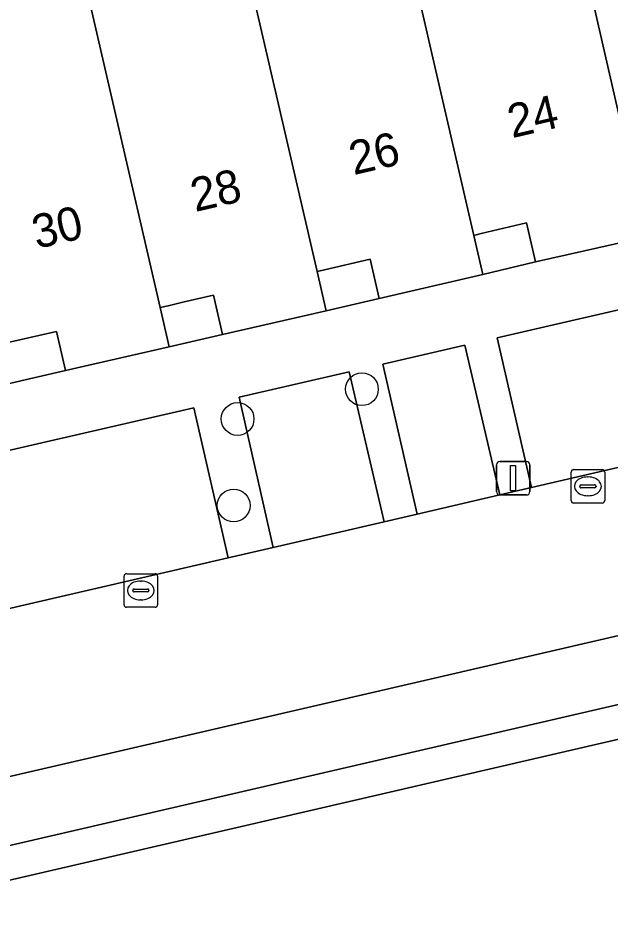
# Model space of a CAD drawing. Extents: x 156412 to 157779, y 382335 to 383768.
# Drawn here: x 157010.37 to 157028.03, y 383143.63 to 383170.43 of the extents above; entities that cross this region are included whole.
import ezdxf

# ---------------------------------------------------------------- set-up
doc = ezdxf.new("R2010")
doc.units = 0
for name, color, linetype in [('IMGEO_Boom', 7, 'Continuous'), ('IMGEO_Erf', 7, 'Continuous'), ('IMGEO_Groenvoorziening', 7, 'Continuous'), ('IMGEO_Haag', 7, 'Continuous'), ('IMGEO_Kolk', 7, 'Continuous'), ('IMGEO_Lichtmast', 7, 'Continuous'), ('IMGEO_Pand', 7, 'Continuous'), ('IMGEO_Pand_nummerreeks', 7, 'Continuous'), ('IMGEO_Parkeervlak_open', 7, 'Continuous'), ('IMGEO_Rijbaan_lokaal_gesloten', 7, 'Continuous'), ('IMGEO_Voetpad_open', 7, 'Continuous')]:
    doc.layers.add(name, color=color, linetype=linetype)

msp = doc.modelspace()

# ---------------------------------------------------------------- linework, layer by layer
at = {"layer": 'IMGEO_Boom'}
for centre in [(157020.634, 383159.363), (157016.925, 383158.477), (157016.807, 383155.899)]:
    msp.add_circle(centre, 0.489, dxfattribs=at)
at = {"layer": 'IMGEO_Erf'}
for points in [[(157024.193, 383164.001), (157023.973, 383163.948), (157024.243, 383162.781), (157025.809, 383163.157), (157025.54, 383164.327)], [(157019.295, 383162.871), (157019.565, 383161.703), (157021.148, 383162.071), (157020.879, 383163.241), (157019.522, 383162.924)], [(157014.616, 383161.799), (157014.886, 383160.63), (157016.475, 383160.997), (157016.206, 383162.167), (157015.291, 383161.955), (157014.855, 383161.854)], [(157002.641, 383157.812), (157004.868, 383158.312), (157008.003, 383159.051), (157011.788, 383159.917), (157011.519, 383161.087), (157009.938, 383160.725), (157007.733, 383160.22), (157004.8, 383159.539), (157004.595, 383159.492), (157000, 383158.425), (156999.439, 383158.295), (156999.241, 383158.249), (156994.071, 383157.048), (156993.867, 383157.001), (156992.326, 383156.643), (156992.596, 383155.474), (156994.144, 383155.823), (156997.296, 383156.562), (156999.505, 383157.073), (157000, 383157.19)]]:
    msp.add_lwpolyline(points, close=True, dxfattribs=at)
at = {"layer": 'IMGEO_Groenvoorziening'}
msp.add_lwpolyline([(156991.556, 383140.436), (157032.335, 383149.866), (157032.105, 383150.853), (156991.321, 383141.408)], close=True, dxfattribs=at)
msp.add_lwpolyline([(157031.884, 383145.128), (157032.439, 383147.79), (157032.335, 383149.866), (156991.556, 383140.436), (156989.583, 383139.981), (156981.969, 383138.165), (156981.737, 383139.184), (156980.504, 383138.895), (156977.146, 383138.108), (156977.364, 383137.162), (156977.819, 383135.185), (156978.944, 383135.438), (156981.174, 383135.958), (156982.405, 383136.246), (156986.103, 383137.108), (156990.025, 383120.292), (156982.866, 383118.622), (156981.694, 383118.337), (156982.17, 383116.267), (156988.65, 383116.166)], dxfattribs=at)
at = {"layer": 'IMGEO_Haag'}
msp.add_lwpolyline([(156991.556, 383140.436), (157032.335, 383149.866), (157032.105, 383150.853), (156991.321, 383141.408)], close=True, dxfattribs=at)
at = {"layer": 'IMGEO_Kolk'}
for p, q in [((157026.949, 383156.969), (157027.801, 383156.969)), ((157026.874, 383156.043), (157026.874, 383156.895)), ((157027.362, 383156.749), (157027.387, 383156.749)), ((157027.875, 383156.895), (157027.875, 383156.043)), ((157027.133, 383156.463), (157027.133, 383156.475)), ((157027.571, 383156.426), (157027.173, 383156.426)), ((157027.176, 383156.512), (157027.574, 383156.512)), ((157027.617, 383156.475), (157027.617, 383156.463)), ((157027.385, 383156.189), (157027.36, 383156.189)), ((157027.801, 383155.969), (157026.949, 383155.969)), ((157013.538, 383152.939), (157013.538, 383153.791)), ((157013.613, 383153.865), (157014.465, 383153.865)), ((157014.539, 383153.791), (157014.539, 383152.939)), ((157014.026, 383153.645), (157014.051, 383153.645)), ((157013.797, 383153.359), (157013.797, 383153.371)), ((157014.235, 383153.322), (157013.837, 383153.322)), ((157013.84, 383153.408), (157014.238, 383153.408)), ((157014.281, 383153.371), (157014.281, 383153.359)), ((157014.049, 383153.085), (157014.024, 383153.085)), ((157014.465, 383152.865), (157013.613, 383152.865))]:
    msp.add_line(p, q, dxfattribs=at)
for points in [[(157026.949, 383156.969), (157027.801, 383156.969)], [(157026.874, 383156.043), (157026.874, 383156.895)], [(157027.875, 383156.895), (157027.875, 383156.043)], [(157027.801, 383155.969), (157026.949, 383155.969)], [(157013.538, 383152.939), (157013.538, 383153.791)], [(157013.613, 383153.865), (157014.465, 383153.865)], [(157014.539, 383153.791), (157014.539, 383152.939)], [(157014.465, 383152.865), (157013.613, 383152.865)]]:
    msp.add_lwpolyline(points, dxfattribs=at)
for centre, radius, start, end in [((157026.951, 383156.893), 0.0765, 91.552, 178.448), ((157026.951, 383156.893), 0.0765, 91.552, 178.448), ((157027.799, 383156.893), 0.0765, 1.552, 88.448), ((157027.799, 383156.893), 0.0765, 1.552, 88.448), ((157027.173, 383156.472), 0.0403, 85.8775, 175.7526), ((157027.17, 383156.462), 0.0366, 178.938, 274.7102), ((157027.574, 383156.469), 0.043, 264.8664, 352.4533), ((157027.578, 383156.474), 0.0386, 1.7309, 96.639), ((157026.951, 383156.045), 0.0765, 181.552, 268.448), ((157026.951, 383156.045), 0.0765, 181.552, 268.448), ((157027.799, 383156.045), 0.0765, 271.552, 358.448), ((157027.799, 383156.045), 0.0765, 271.552, 358.448), ((157013.615, 383153.789), 0.0765, 91.552, 178.448), ((157013.615, 383153.789), 0.0765, 91.552, 178.448), ((157014.463, 383153.789), 0.0765, 1.552, 88.448), ((157014.463, 383153.789), 0.0765, 1.552, 88.448), ((157013.837, 383153.368), 0.0403, 85.8775, 175.7526), ((157013.834, 383153.358), 0.0366, 178.938, 274.7102), ((157014.238, 383153.365), 0.043, 264.8664, 352.4533), ((157014.242, 383153.37), 0.0386, 1.7309, 96.639), ((157013.615, 383152.941), 0.0765, 181.552, 268.448), ((157013.615, 383152.941), 0.0765, 181.552, 268.448), ((157014.463, 383152.941), 0.0765, 271.552, 358.448), ((157014.463, 383152.941), 0.0765, 271.552, 358.448)]:
    msp.add_arc(centre, radius, start, end, dxfattribs=at)
for centre, major_axis, ratio, start_param, end_param in [((157027.361, 383156.469), (-0.387, 0.002), 0.722429, 4.712389, 7.853982), ((157027.386, 383156.469), (-0.39, 0.002), 0.717154, 1.570796, 4.712389), ((157014.025, 383153.365), (-0.387, 0.002), 0.722429, 4.712389, 7.853982), ((157014.05, 383153.365), (-0.39, 0.002), 0.717154, 1.570796, 4.712389)]:
    msp.add_ellipse(centre, major_axis=major_axis, ratio=ratio, start_param=start_param, end_param=end_param, dxfattribs=at)
at = {"layer": 'IMGEO_Lichtmast'}
for p, q in [((157024.749, 383157.211), (157025.539, 383157.211)), ((157025.539, 383157.211), (157024.749, 383157.211)), ((157024.649, 383156.311), (157024.649, 383157.111)), ((157024.649, 383157.111), (157024.649, 383156.311)), ((157025.639, 383157.111), (157025.639, 383156.311)), ((157025.639, 383156.311), (157025.639, 383157.111)), ((157025.539, 383156.211), (157024.749, 383156.211)), ((157024.749, 383156.211), (157025.539, 383156.211))]:
    msp.add_line(p, q, dxfattribs=at)
msp.add_lwpolyline([(157025.069, 383157.086), (157025.219, 383157.086), (157025.219, 383156.336), (157025.069, 383156.336), (157025.069, 383157.086)], dxfattribs=at)
for centre, start, end in [((157024.749, 383157.111), 90, 180), ((157024.749, 383157.111), 90, 180), ((157025.539, 383157.111), 0, 90), ((157025.539, 383157.111), 360, 90), ((157024.749, 383156.311), 180, 270), ((157024.749, 383156.311), 180, 270), ((157025.539, 383156.311), 270, 0), ((157025.539, 383156.311), 270, 0)]:
    msp.add_arc(centre, 0.1, start, end, dxfattribs=at)
at = {"layer": 'IMGEO_Pand'}
for points in [[(157026.12, 383177.062), (157021.206, 383175.93), (157023.973, 383163.948), (157024.193, 383164.001), (157025.54, 383164.327), (157025.809, 383163.157), (157029.133, 383163.903)], [(157021.206, 383175.93), (157016.528, 383174.852), (157019.295, 383162.871), (157019.522, 383162.924), (157020.879, 383163.241), (157021.148, 383162.071), (157024.243, 383162.781), (157023.973, 383163.948)], [(157016.528, 383174.852), (157011.85, 383173.774), (157014.616, 383161.799), (157014.855, 383161.854), (157015.291, 383161.955), (157016.206, 383162.167), (157016.475, 383160.997), (157019.565, 383161.703), (157019.295, 383162.871)], [(157011.85, 383173.774), (157007.173, 383172.696), (157007.758, 383170.162), (157009.938, 383160.725), (157011.519, 383161.087), (157011.788, 383159.917), (157014.886, 383160.63), (157014.616, 383161.799)]]:
    msp.add_lwpolyline(points, close=True, dxfattribs=at)
at = {"layer": 'IMGEO_Parkeervlak_open'}
for points in [[(157029.671, 383162.052), (157024.669, 383160.899), (157025.694, 383156.43), (157030.587, 383157.563)], [(157023.701, 383160.676), (157021.259, 383160.113), (157022.286, 383155.642), (157024.751, 383156.212)], [(157020.25, 383159.88), (157016.972, 383159.124), (157017.985, 383154.646), (157021.295, 383155.412)], [(157015.615, 383158.811), (157007.798, 383157.009), (157008.821, 383152.525), (157016.642, 383154.335)]]:
    msp.add_lwpolyline(points, close=True, dxfattribs=at)
at = {"layer": 'IMGEO_Rijbaan_lokaal_gesloten'}
for points in [[(156976.978, 383145.145), (156978.188, 383140.425), (156980.132, 383140.879), (157098.962, 383168.364)], [(157030.587, 383157.563), (157025.694, 383156.43), (157024.751, 383156.212), (157022.286, 383155.642), (157021.295, 383155.412), (157017.985, 383154.646), (157016.642, 383154.335), (157008.821, 383152.525), (157007.664, 383152.257), (157005.574, 383151.773), (157004.561, 383151.539), (157000, 383150.483), (156999.584, 383150.387), (156997.774, 383149.968), (156988.77, 383147.884), (156987.571, 383147.606), (156985.354, 383147.093), (156984.338, 383146.858), (156979.61, 383145.764), (156978.64, 383145.539), (156978.229, 383145.444)]]:
    msp.add_lwpolyline(points, dxfattribs=at)
at = {"layer": 'IMGEO_Voetpad_open'}
for points in [[(157019.502, 383205.715), (157025.67, 383179.012), (157026.12, 383177.062), (157029.133, 383163.903), (157030.621, 383164.249), (157030.335, 383165.486), (157029.206, 383170.377), (157033.672, 383171.419), (157033.445, 383172.408), (157028.977, 383171.367), (157028.403, 383173.854), (157032.88, 383174.872), (157032.633, 383175.945), (157028.169, 383174.867), (157027.579, 383177.422), (157032.052, 383178.478), (157031.628, 383180.327), (157027.15, 383179.282), (157026.57, 383181.794), (157031.054, 383182.828), (157030.805, 383183.912), (157026.316, 383182.894), (157025.184, 383187.796)], [(157034.929, 383165.139), (157034.908, 383165.203), (157030.621, 383164.249), (157029.133, 383163.903), (157025.809, 383163.157), (157024.243, 383162.781), (157021.148, 383162.071), (157019.565, 383161.703), (157016.475, 383160.997), (157014.886, 383160.63), (157011.788, 383159.917), (157008.003, 383159.051)], [(157003.488, 383156.015), (157004.561, 383151.539), (157005.574, 383151.773), (157004.5, 383156.249), (157006.615, 383156.736), (157007.664, 383152.257), (157008.821, 383152.525), (157007.798, 383157.009), (157015.615, 383158.811), (157016.642, 383154.335), (157017.985, 383154.646), (157016.972, 383159.124), (157020.25, 383159.88), (157021.295, 383155.412), (157022.286, 383155.642), (157021.259, 383160.113), (157023.701, 383160.676), (157024.751, 383156.212), (157025.694, 383156.43), (157024.669, 383160.899), (157029.671, 383162.052), (157030.587, 383157.563)]]:
    msp.add_lwpolyline(points, dxfattribs=at)
msp.add_lwpolyline([(157032.105, 383150.853), (157032.335, 383149.866), (157034.262, 383149.546), (157034.173, 383150.285), (157034.053, 383151.294), (157046.855, 383154.243), (157047.107, 383153.236), (157056.885, 383155.534), (157056.651, 383156.504), (157099.395, 383166.395), (157098.962, 383168.364), (156980.132, 383140.879), (156978.188, 383140.425), (156976.585, 383140.05), (156974.653, 383139.714), (156975.12, 383137.633), (156977.146, 383138.108), (156980.504, 383138.895), (156981.737, 383139.184), (156989.359, 383140.97), (156989.583, 383139.981), (156991.556, 383140.436), (156991.321, 383141.408)], close=True, dxfattribs=at)

# ---------------------------------------------------------------- texts
at = {"layer": 'IMGEO_Pand_nummerreeks'}
for s, p in [('24', (157025.112, 383166.845)), ('26', (157020.384, 383165.744)), ('28', (157015.658, 383164.644)), ('30', (157010.93, 383163.543))]:
    msp.add_text(s, height=1, rotation=13.1035, dxfattribs=at).set_placement(p)

doc.saveas('drawing.dxf')
